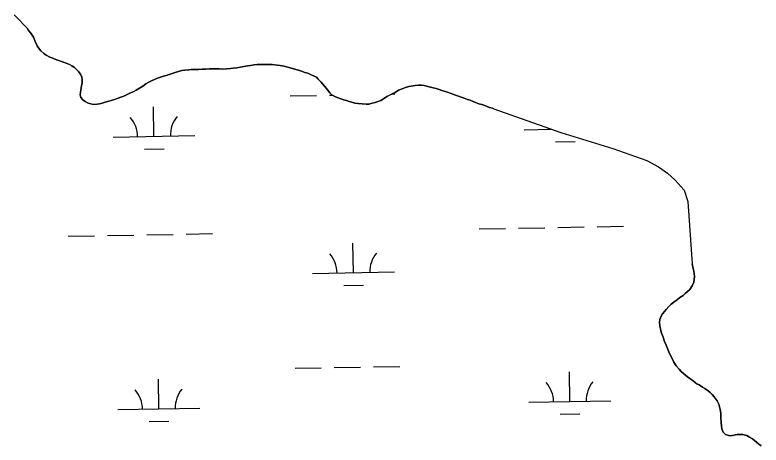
# Model space of a CAD drawing. Extents: x 3914892 to 3953151, y 242587 to 268572.
# Drawn here: x 3947793 to 3948704, y 249385 to 249910 of the extents above; entities that cross this region are included whole.
import ezdxf

# ---------------------------------------------------------------- set-up
doc = ezdxf.new("R2010")
doc.units = 0
doc.layers.add('V-TOPO-SHOR', color=7, linetype='Continuous')
doc.layers.add('V-WETL-SWMP', color=7, linetype='Continuous')

msp = doc.modelspace()

# ---------------------------------------------------------------- linework, layer by layer
at = {"layer": 'V-TOPO-SHOR'}
for points in [[(3947984.9, 249838.51), (3947981.12, 249837.26), (3947977.61, 249836.01), (3947974.35, 249835.27), (3947970.58, 249834.03), (3947966.8, 249832.78), (3947964.06, 249831.52), (3947959.62, 249829.64), (3947955.45, 249827.36), (3947952.83, 249825.83), (3947948.9, 249823.16), (3947944.85, 249820.62), (3947940.8, 249818.21), (3947937.92, 249816.43), (3947934.14, 249814.8), (3947929.83, 249812.65), (3947925.91, 249810.76), (3947922.14, 249809.51), (3947918.75, 249808.39), (3947914.45, 249806.89), (3947910.54, 249805.52), (3947907.42, 249804.65), (3947902.99, 249803.29), (3947899.21, 249802.3), (3947896.22, 249801.56), (3947893.1, 249800.95), (3947888.56, 249800.62), (3947885.46, 249801.31), (3947882.48, 249802.26), (3947878.62, 249804.13), (3947875.79, 249806.11), (3947873.5, 249808.99), (3947872.5, 249812.38), (3947872.8, 249815.49), (3947873.78, 249820.4), (3947874.21, 249823.64), (3947874.77, 249826.74), (3947875.08, 249830.76), (3947874.61, 249834.01), (3947872.84, 249837.79), (3947870.29, 249840.94), (3947868.12, 249843.3), (3947865.69, 249845.67), (3947862.34, 249847.92), (3947859.51, 249849.52), (3947855.25, 249851.13), (3947851, 249852.87), (3947846.6, 249854.23), (3947843.77, 249855.3), (3947838.99, 249857.05), (3947835.51, 249858.4), (3947831.13, 249860.66), (3947828.04, 249862.9), (3947824.59, 249866.06), (3947821.52, 249869.61), (3947820, 249872.35), (3947817.6, 249877.44), (3947815.34, 249882.65), (3947812.42, 249887.49), (3947809.62, 249891.03), (3947807.71, 249893.65), (3947803.49, 249898.12), (3947798.75, 249903.11), (3947794.41, 249907.71), (3947792.1, 249909.94)], [(3948366.44, 249799.18), (3948362.83, 249800.52), (3948359.47, 249801.61), (3948355.21, 249803.22), (3948352.37, 249804.3), (3948348.76, 249805.77), (3948345.54, 249806.85), (3948341.41, 249808.33), (3948337.79, 249809.68), (3948334.56, 249810.76), (3948330.95, 249811.97), (3948327.72, 249813.18), (3948324.24, 249814.27), (3948320.88, 249815.48), (3948318.04, 249816.55), (3948314.3, 249817.77), (3948310.94, 249818.85), (3948307.32, 249819.94), (3948303.58, 249821.03), (3948300.35, 249821.85), (3948295.56, 249823.08), (3948292.46, 249823.77), (3948288.96, 249824.08), (3948285.72, 249824.12), (3948281.44, 249823.79), (3948276.76, 249823.07), (3948273.77, 249822.46), (3948269.73, 249821.22), (3948265.82, 249819.85), (3948261.39, 249817.96), (3948257.07, 249815.42), (3948253.55, 249813.65), (3948250.42, 249812.14), (3948247.15, 249810.24), (3948244.01, 249808.33), (3948239.56, 249805.67), (3948236.18, 249804.29), (3948232.65, 249802.91), (3948229.01, 249802.05), (3948224.85, 249801.2), (3948221.74, 249801.11), (3948216.94, 249801.3), (3948212.02, 249801.76), (3948207.88, 249802.33), (3948204.26, 249803.29), (3948201.03, 249804.37), (3948197.8, 249805.32), (3948194.31, 249806.27), (3948190.96, 249807.49), (3948186.44, 249809.23), (3948183.47, 249810.44), (3948179.61, 249812.44), (3948177.43, 249814.67), (3948174.5, 249818.47), (3948171.31, 249822.53), (3948168.76, 249825.55), (3948166.33, 249828.43), (3948163.26, 249831.59), (3948160.96, 249833.82), (3948157.61, 249835.55), (3948153.61, 249837.42), (3948150.39, 249838.76), (3948147.03, 249839.84), (3948142.91, 249841.46), (3948139.29, 249842.54), (3948135.8, 249843.5), (3948131.79, 249844.72), (3948127.14, 249845.82), (3948121.45, 249847.19), (3948116.79, 249848.16), (3948113.04, 249848.73), (3948106.95, 249849.33), (3948101.51, 249849.53), (3948097.1, 249849.46), (3948092.82, 249849.52), (3948088.8, 249849.31), (3948085.03, 249848.97), (3948080.35, 249848.26), (3948077.11, 249847.78), (3948072.43, 249847.07), (3948068.4, 249846.34), (3948063.98, 249845.49), (3948059.43, 249844.77), (3948056.18, 249844.43), (3948050.99, 249844.11), (3948046.71, 249843.9), (3948042.3, 249843.96), (3948038.54, 249844.02), (3948035.3, 249844.06), (3948030.24, 249844.13), (3948025.7, 249843.8), (3948021.67, 249843.59), (3948017.13, 249843.39), (3948012.2, 249843.46), (3948008.05, 249843.25), (3948005.06, 249842.91), (3948000.52, 249842.58), (3947996.62, 249841.98), (3947992.72, 249840.87), (3947988.68, 249839.75), (3947984.9, 249838.51)], [(3948377.68, 249795.42), (3948376, 249795.94), (3948372.51, 249797.02), (3948369.41, 249797.97), (3948366.44, 249799.18)], [(3948377.68, 249795.42), (3948459.49, 249766.3), (3948522.74, 249746.78), (3948564.58, 249732.21), (3948578.49, 249724.55), (3948589.6, 249716.93), (3948598.83, 249708.4), (3948609.87, 249696.11), (3948614.35, 249682.04), (3948619.56, 249606.16)], [(3948580.27, 249538.1), (3948581.9, 249542.39), (3948583.6, 249545.17), (3948585.89, 249547.92), (3948588.17, 249550.48), (3948591.4, 249554.11), (3948594.27, 249556.73), (3948597.23, 249559.46), (3948601.91, 249562.71), (3948604.81, 249564.97), (3948608.83, 249567.62), (3948611.26, 249569.82), (3948613.52, 249571.86), (3948616.8, 249574.86), (3948619.68, 249579.41), (3948621.86, 249583.55), (3948622.66, 249590.65), (3948622.31, 249593.86), (3948621.89, 249597.16), (3948621.08, 249600.52), (3948619.64, 249606), (3948619.56, 249606.16)], [(3948703.9, 249383.96), (3948701.01, 249385.85), (3948698.14, 249388.34), (3948693.36, 249392.49), (3948689.88, 249394.41), (3948686.4, 249396.53), (3948681.7, 249397.71), (3948678.34, 249397.85), (3948674.77, 249397.59), (3948669.19, 249396.63), (3948665.8, 249395.97), (3948660.33, 249397.58), (3948657.48, 249400.46), (3948655.86, 249404.48), (3948655.41, 249408.06), (3948654.98, 249412.24), (3948654.85, 249418.77), (3948654.65, 249423.72), (3948654.04, 249428.3), (3948652.13, 249434.9), (3948650.11, 249438.74), (3948646.75, 249443.63), (3948644.29, 249446.5), (3948641.82, 249448.97), (3948639.14, 249451.25), (3948635.1, 249453.99), (3948632.2, 249455.69), (3948628.34, 249458.22), (3948625.43, 249459.72), (3948619.48, 249464.31), (3948616.78, 249466), (3948613.91, 249468.29), (3948609.5, 249471.83), (3948606.44, 249474.53), (3948603.98, 249477.4), (3948600.39, 249481.5), (3948597.41, 249486.17), (3948593.93, 249493.04), (3948592.29, 249496.66), (3948590.48, 249500.69), (3948587.96, 249506.93), (3948586.15, 249511.15), (3948584.38, 249516.37), (3948582.07, 249522.79), (3948581.04, 249526.79), (3948580.1, 249529.95), (3948579.78, 249534.95), (3948580.27, 249538.1)]]:
    msp.add_lwpolyline(points, dxfattribs=at)
at = {"layer": 'V-WETL-SWMP'}
for p, q in [((3948128.88, 249811.17), (3948160.88, 249811.74)), ((3948176.87, 249812.03), (3948180.28, 249812.09)), ((3948253, 249813.39), (3948256.86, 249813.46)), ((3947962.67, 249761.76), (3947962.03, 249797.75)), ((3947912.68, 249760.86), (3948012.67, 249762.65)), ((3948414.51, 249769.84), (3948447.87, 249770.44)), ((3948452.78, 249755.09), (3948476.78, 249755.52)), ((3947950.95, 249746.11), (3947974.95, 249746.54)), ((3948359.82, 249648.77), (3948391.82, 249649.34)), ((3948407.81, 249649.63), (3948439.81, 249650.2)), ((3948455.81, 249650.49), (3948487.8, 249651.06)), ((3948503.8, 249651.35), (3948535.79, 249651.92)), ((3947857.99, 249639.79), (3947889.99, 249640.37)), ((3947905.99, 249640.65), (3947937.98, 249641.22)), ((3947953.98, 249641.51), (3947985.97, 249642.08)), ((3948001.97, 249642.37), (3948033.97, 249642.94)), ((3948206.16, 249595.27), (3948205.52, 249631.27)), ((3948156.17, 249594.38), (3948256.15, 249596.17)), ((3948194.44, 249579.63), (3948218.44, 249580.06)), ((3948134.83, 249478.55), (3948166.83, 249479.12)), ((3948182.82, 249479.4), (3948214.82, 249479.98)), ((3948230.82, 249480.26), (3948262.81, 249480.84)), ((3948470.45, 249438.11), (3948469.81, 249474.11)), ((3947968.62, 249429.13), (3947967.98, 249465.13)), ((3948420.46, 249437.22), (3948520.44, 249439.01)), ((3947918.63, 249428.24), (3948018.62, 249430.03)), ((3948458.73, 249422.47), (3948482.73, 249422.9)), ((3947956.9, 249413.49), (3947980.9, 249413.92))]:
    msp.add_line(p, q, dxfattribs=at)
for points in [[(3947792.1, 249909.94), (3947794.41, 249907.71), (3947798.75, 249903.11), (3947803.48, 249898.12), (3947807.71, 249893.65), (3947809.62, 249891.03), (3947812.42, 249887.49), (3947815.34, 249882.66), (3947817.6, 249877.44), (3947820, 249872.35), (3947821.52, 249869.61), (3947824.59, 249866.06), (3947828.04, 249862.9), (3947831.13, 249860.66), (3947835.51, 249858.4), (3947838.99, 249857.05), (3947843.77, 249855.3)], [(3947843.77, 249855.3), (3947846.6, 249854.23), (3947851, 249852.87), (3947855.25, 249851.13), (3947859.51, 249849.52), (3947862.34, 249847.92), (3947865.69, 249845.67), (3947868.12, 249843.3), (3947870.29, 249840.94), (3947872.84, 249837.8), (3947874.61, 249834.01), (3947875.08, 249830.76), (3947874.77, 249826.75), (3947874.21, 249823.64), (3947873.78, 249820.4), (3947872.8, 249815.49), (3947872.5, 249812.38), (3947873.5, 249808.99), (3947875.79, 249806.11), (3947878.62, 249804.13), (3947882.48, 249802.26), (3947885.45, 249801.31), (3947888.56, 249800.62), (3947893.1, 249800.95), (3947896.22, 249801.56), (3947899.21, 249802.3), (3947902.99, 249803.29), (3947907.42, 249804.65), (3947910.54, 249805.52), (3947914.45, 249806.89), (3947918.75, 249808.39), (3947922.14, 249809.51), (3947925.91, 249810.76), (3947929.83, 249812.65), (3947934.14, 249814.8), (3947937.92, 249816.44), (3947940.8, 249818.21), (3947944.85, 249820.62), (3947948.9, 249823.16), (3947952.83, 249825.83), (3947955.45, 249827.36), (3947959.62, 249829.63), (3947964.06, 249831.52), (3947966.8, 249832.78), (3947970.58, 249834.03), (3947974.35, 249835.27), (3947977.61, 249836.01), (3947981.12, 249837.26), (3947984.9, 249838.51), (3947988.68, 249839.75), (3947992.72, 249840.86), (3947996.62, 249841.98), (3948000.52, 249842.58), (3948005.06, 249842.9), (3948008.05, 249843.25), (3948012.2, 249843.46), (3948017.13, 249843.39), (3948021.67, 249843.59), (3948025.7, 249843.8), (3948030.24, 249844.13), (3948035.3, 249844.06), (3948038.54, 249844.02), (3948042.3, 249843.96), (3948046.71, 249843.91), (3948050.99, 249844.11), (3948056.18, 249844.43), (3948059.43, 249844.77), (3948063.98, 249845.49), (3948068.4, 249846.34), (3948072.43, 249847.07), (3948077.11, 249847.78), (3948080.35, 249848.26), (3948085.03, 249848.97), (3948088.8, 249849.31), (3948092.82, 249849.52), (3948097.1, 249849.46), (3948101.51, 249849.53), (3948106.96, 249849.33), (3948113.04, 249848.73), (3948116.8, 249848.16), (3948121.45, 249847.19), (3948127.14, 249845.82), (3948131.79, 249844.72), (3948135.8, 249843.5), (3948139.29, 249842.54), (3948142.9, 249841.46), (3948147.03, 249839.85), (3948150.39, 249838.76), (3948153.61, 249837.42), (3948157.61, 249835.55), (3948160.96, 249833.82), (3948163.26, 249831.59), (3948166.33, 249828.43), (3948168.76, 249825.55), (3948171.31, 249822.53), (3948174.5, 249818.47), (3948177.43, 249814.67), (3948179.61, 249812.43), (3948183.47, 249810.44), (3948186.44, 249809.23), (3948190.96, 249807.49)], [(3948190.96, 249807.49), (3948194.31, 249806.27), (3948197.8, 249805.32), (3948201.03, 249804.37), (3948204.26, 249803.29), (3948207.88, 249802.33), (3948212.02, 249801.76), (3948216.94, 249801.3), (3948221.74, 249801.11), (3948224.85, 249801.2), (3948229.01, 249802.05), (3948232.65, 249802.91), (3948236.17, 249804.29), (3948239.56, 249805.67), (3948244.01, 249808.33), (3948247.15, 249810.24), (3948250.41, 249812.14), (3948253.55, 249813.65), (3948257.07, 249815.42), (3948261.39, 249817.96), (3948265.82, 249819.85), (3948269.73, 249821.22), (3948273.77, 249822.46), (3948276.76, 249823.07), (3948281.44, 249823.79), (3948285.72, 249824.12), (3948288.96, 249824.08), (3948292.46, 249823.77), (3948295.56, 249823.08), (3948300.34, 249821.85), (3948303.58, 249821.03), (3948307.32, 249819.94), (3948310.94, 249818.85), (3948314.3, 249817.77), (3948318.04, 249816.55), (3948320.88, 249815.48), (3948324.24, 249814.27), (3948327.72, 249813.18), (3948330.95, 249811.97), (3948334.56, 249810.76), (3948337.79, 249809.68), (3948341.41, 249808.33), (3948345.54, 249806.85), (3948348.76, 249805.77), (3948352.38, 249804.3), (3948355.21, 249803.22), (3948359.47, 249801.61), (3948362.83, 249800.52), (3948366.44, 249799.18), (3948369.41, 249797.97), (3948372.51, 249797.02), (3948376, 249795.94), (3948377.68, 249795.42), (3948459.49, 249766.3), (3948522.74, 249746.78), (3948564.58, 249732.21), (3948578.49, 249724.55), (3948589.6, 249716.93), (3948598.83, 249708.4), (3948609.87, 249696.11), (3948614.35, 249682.04), (3948619.56, 249606.16), (3948619.64, 249606), (3948621.08, 249600.52), (3948621.89, 249597.17), (3948622.31, 249593.86), (3948622.66, 249590.65), (3948621.86, 249583.55), (3948619.68, 249579.41), (3948616.8, 249574.86), (3948613.52, 249571.86), (3948611.26, 249569.82), (3948608.83, 249567.62), (3948604.81, 249564.97), (3948601.91, 249562.71), (3948597.23, 249559.46), (3948594.27, 249556.73), (3948591.4, 249554.11), (3948588.17, 249550.48), (3948585.89, 249547.92), (3948583.6, 249545.17), (3948581.9, 249542.39), (3948580.27, 249538.1), (3948579.79, 249534.95), (3948580.1, 249529.95), (3948581.04, 249526.79), (3948582.07, 249522.79), (3948584.38, 249516.37), (3948586.15, 249511.15), (3948587.96, 249506.93), (3948590.48, 249500.69), (3948592.29, 249496.66), (3948593.93, 249493.04), (3948597.41, 249486.17), (3948600.39, 249481.5), (3948603.98, 249477.4), (3948606.44, 249474.53), (3948609.5, 249471.83), (3948613.91, 249468.29), (3948616.78, 249466), (3948619.48, 249464.31)], [(3948619.48, 249464.31), (3948625.43, 249459.72), (3948628.34, 249458.22), (3948632.2, 249455.69), (3948635.09, 249453.99), (3948639.14, 249451.25), (3948641.82, 249448.97), (3948644.29, 249446.5), (3948646.75, 249443.63), (3948650.11, 249438.74), (3948652.13, 249434.9), (3948654.04, 249428.3), (3948654.65, 249423.72), (3948654.85, 249418.77), (3948654.98, 249412.24), (3948655.41, 249408.06), (3948655.86, 249404.49), (3948657.48, 249400.46), (3948660.33, 249397.58), (3948665.8, 249395.97), (3948669.19, 249396.63), (3948674.77, 249397.59), (3948678.34, 249397.84), (3948681.7, 249397.71), (3948686.4, 249396.53), (3948689.88, 249394.41), (3948693.36, 249392.49), (3948698.14, 249388.34), (3948701.01, 249385.85), (3948703.9, 249383.96)]]:
    msp.add_lwpolyline(points, dxfattribs=at)
for centre, start, end in [((3947907.43, 249761.24), 0.25318, 41.79684), ((3948017.9, 249763.22), 140.25318, 181.79684), ((3948409.26, 249770.22), 0.25318, 2.31641), ((3948150.92, 249594.76), 0.25318, 41.79684), ((3948261.39, 249596.74), 140.25318, 181.79684), ((3948415.21, 249437.6), 0.25318, 41.79684), ((3948525.68, 249439.58), 140.25318, 181.79684), ((3947913.38, 249428.62), 0.25318, 41.79684), ((3948023.85, 249430.6), 140.25318, 181.79684)]:
    msp.add_arc(centre, 35.25, start, end, dxfattribs=at)

doc.saveas('drawing.dxf')
